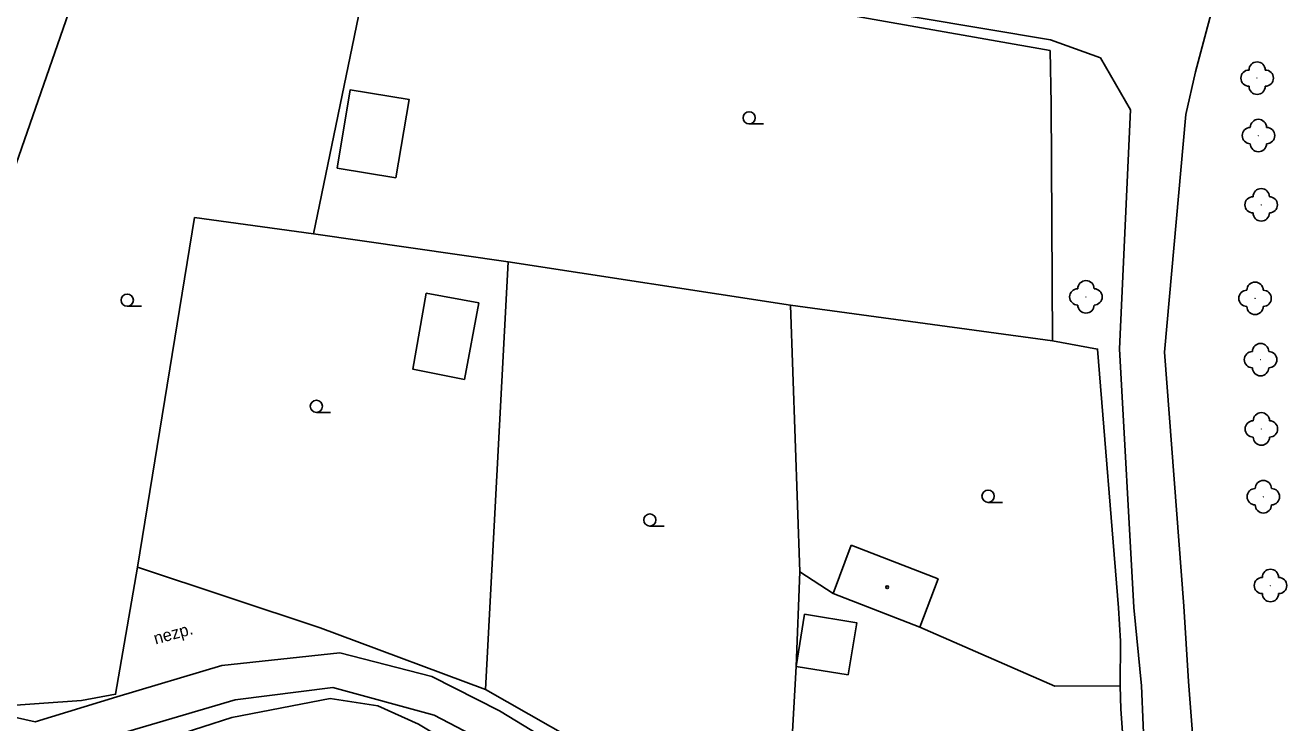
# Model space of a CAD drawing. Extents: x -794191 to -788944, y -1117087 to -1105044.
# Drawn here: x -792710.6 to -792633.1, y -1110335 to -1110292.1 of the extents above; entities that cross this region are included whole.
import ezdxf

# ---------------------------------------------------------------- set-up
doc = ezdxf.new("R2010")
doc.units = 0
for name, color, linetype in [('Hranice - ploty_ zdi', 7, 'Continuous'), ('Komunikace', 7, 'Continuous'), ('Pomocné popisy', 7, 'Continuous'), ('Stavební objekty', 7, 'Continuous'), ('Zeleň', 7, 'Continuous'), ('Značky druhů budov', 7, 'Continuous'), ('Značky druhů pozemků', 7, 'Continuous')]:
    doc.layers.add(name, color=color, linetype=linetype)

msp = doc.modelspace()

# ---------------------------------------------------------------- linework, layer by layer
at = {"layer": 'Hranice - ploty_ zdi'}
for p, q in [((-792720.85, -1110328.38), (-792705.51, -1110284.18)), ((-792689.22, -1110286.9), (-792692.93, -1110304.91)), ((-792647.67, -1110293.65), (-792671.74, -1110289.38)), ((-792647.62, -1110296.91), (-792647.67, -1110293.65)), ((-792647.54, -1110311.49), (-792647.62, -1110296.91)), ((-792703.76, -1110325.42), (-792700.25, -1110303.9)), ((-792682.36, -1110332.93), (-792680.98, -1110306.63)), ((-792703.76, -1110325.42), (-792692.52, -1110329.14)), ((-792661, -1110327.03), (-792663.06, -1110325.7)), ((-792643.35, -1110329.96), (-792643.48, -1110327.92)), ((-792692.52, -1110329.14), (-792691.48, -1110329.54)), ((-792647.4, -1110332.72), (-792655.68, -1110329.11)), ((-792643.37, -1110332.71), (-792643.35, -1110329.96)), ((-792643.37, -1110332.71), (-792647.4, -1110332.72)), ((-792643.33, -1110334.15), (-792643.37, -1110332.71)), ((-792707.19, -1110333.61), (-792713.25, -1110334.04))]:
    msp.add_line(p, q, dxfattribs=at)
for points in [[(-792663.63, -1110309.31), (-792680.98, -1110306.63), (-792692.93, -1110304.91), (-792700.25, -1110303.9)], [(-792663.96, -1110343.5), (-792663.29, -1110331.51), (-792663.06, -1110325.7), (-792663.63, -1110309.31)], [(-792643.48, -1110327.92), (-792644.76, -1110312), (-792647.54, -1110311.49), (-792663.63, -1110309.31)], [(-792707.19, -1110333.61), (-792705.1, -1110333.22), (-792703.76, -1110325.42)], [(-792691.48, -1110329.54), (-792682.36, -1110332.93), (-792674.38, -1110337.48)], [(-792684.17, -1110336.45), (-792686.48, -1110335.07), (-792688.98, -1110333.94), (-792691.91, -1110333.48), (-792697.95, -1110334.66), (-792703.29, -1110336.37), (-792705.67, -1110338.43), (-792707.29, -1110340.38)], [(-792643.18, -1110338.62), (-792643.22, -1110335.84), (-792643.33, -1110334.15)]]:
    msp.add_lwpolyline(points, dxfattribs=at)
at = {"layer": 'Komunikace'}
for points in [[(-792639.47, -1110327.81), (-792640.65, -1110312.19), (-792639.35, -1110297.58), (-792638.75, -1110294.96), (-792634.23, -1110277.95)], [(-792730.06, -1110278.95), (-792714.48, -1110281.76), (-792701.45, -1110283.95), (-792647.65, -1110292.98), (-792644.59, -1110294.1), (-792642.74, -1110297.28), (-792643.42, -1110311.99), (-792642.53, -1110327.9), (-792642.07, -1110332.71)], [(-792737.58, -1110314.92), (-792721.89, -1110329.36), (-792716.31, -1110333.5), (-792710.03, -1110334.92), (-792705.01, -1110333.39), (-792698.56, -1110331.46), (-792691.31, -1110330.68), (-792685.66, -1110332.14), (-792681.5, -1110334.24), (-792652.54, -1110351.89), (-792647.34, -1110352.4), (-792643.67, -1110349.93), (-792641.55, -1110344.81), (-792642.07, -1110332.71)], [(-792639.47, -1110327.81), (-792639.17, -1110332.45), (-792638.21, -1110344.96), (-792642.57, -1110353.5), (-792647.39, -1110355.33), (-792653.57, -1110353.82), (-792682.78, -1110335.95), (-792685.53, -1110334.51), (-792691.75, -1110332.81), (-792697.75, -1110333.57), (-792710.32, -1110337.27), (-792717.35, -1110335.3), (-792723.22, -1110330.95), (-792739.08, -1110316.44)]]:
    msp.add_lwpolyline(points, dxfattribs=at)
at = {"layer": 'Stavební objekty'}
for points in [[(-792691.48, -1110300.88), (-792687.88, -1110301.46), (-792687.05, -1110296.66), (-792690.69, -1110296.06)], [(-792683.65, -1110313.87), (-792686.83, -1110313.24), (-792686.01, -1110308.57), (-792682.78, -1110309.16)], [(-792663.29, -1110331.51), (-792662.76, -1110328.31), (-792659.56, -1110328.83), (-792660.09, -1110332.03)]]:
    msp.add_lwpolyline(points, close=True, dxfattribs=at)
for points in [[(-792659.9, -1110324.05), (-792661, -1110327.03), (-792655.68, -1110329.11)], [(-792659.9, -1110324.05), (-792654.56, -1110326.13), (-792655.68, -1110329.11)]]:
    msp.add_lwpolyline(points, dxfattribs=at)
at = {"layer": 'Zeleň'}
for centre in [(-792634.96, -1110295.34), (-792634.88, -1110298.87), (-792634.71, -1110303.13), (-792645.48, -1110308.79), (-792635.09, -1110308.88), (-792634.75, -1110312.65), (-792634.7, -1110316.91), (-792634.58, -1110321.08), (-792634.14, -1110326.54)]:
    msp.add_circle(centre, 0.0005, dxfattribs=at)
for centre, start, end in [((-792635.46, -1110295.34), 89.99999, 269.99999), ((-792634.96, -1110294.84), 0, 179.99999), ((-792634.46, -1110295.34), 270, 89.99999), ((-792634.96, -1110295.84), 179.99999, 359.99999), ((-792634.88, -1110298.37), 0, 179.99999), ((-792635.38, -1110298.87), 89.99999, 269.99999), ((-792634.38, -1110298.87), 270, 89.99999), ((-792634.88, -1110299.37), 179.99999, 359.99999), ((-792635.21, -1110303.13), 89.99999, 269.99999), ((-792634.71, -1110302.63), 0, 179.99999), ((-792634.21, -1110303.13), 270, 89.99999), ((-792634.71, -1110303.63), 179.99999, 359.99999), ((-792645.48, -1110308.29), 0, 179.99999), ((-792635.09, -1110308.38), 0, 179.99999), ((-792645.98, -1110308.79), 89.99999, 269.99999), ((-792644.98, -1110308.79), 270, 89.99999), ((-792635.59, -1110308.88), 89.99999, 269.99999), ((-792634.59, -1110308.88), 270, 89.99999), ((-792645.48, -1110309.29), 179.99999, 359.99999), ((-792635.09, -1110309.38), 179.99999, 359.99999), ((-792634.75, -1110312.15), 0, 179.99999), ((-792635.25, -1110312.65), 89.99999, 269.99999), ((-792634.25, -1110312.65), 270, 89.99999), ((-792634.75, -1110313.15), 179.99999, 359.99999), ((-792635.2, -1110316.91), 89.99999, 269.99999), ((-792634.7, -1110316.41), 0, 179.99999), ((-792634.2, -1110316.91), 270, 89.99999), ((-792634.7, -1110317.41), 179.99999, 359.99999), ((-792634.58, -1110320.58), 0, 179.99999), ((-792635.08, -1110321.08), 89.99999, 269.99999), ((-792634.08, -1110321.08), 270, 89.99999), ((-792634.58, -1110321.58), 179.99999, 359.99999), ((-792634.14, -1110326.04), 0, 179.99999), ((-792634.64, -1110326.54), 89.99999, 269.99999), ((-792633.64, -1110326.54), 270, 89.99999), ((-792634.14, -1110327.04), 179.99999, 359.99999)]:
    msp.add_arc(centre, 0.5, start, end, dxfattribs=at)
at = {"layer": 'Značky druhů budov'}
msp.add_circle((-792657.69, -1110326.64), 0.0875, dxfattribs=at)
at = {"layer": 'Značky druhů pozemků'}
for p, q in [((-792666.17, -1110298.155), (-792665.295, -1110298.155)), ((-792704.38, -1110309.365), (-792703.505, -1110309.365)), ((-792692.76, -1110315.895), (-792691.885, -1110315.895)), ((-792651.49, -1110321.425), (-792650.615, -1110321.425)), ((-792672.27, -1110322.885), (-792671.395, -1110322.885))]:
    msp.add_line(p, q, dxfattribs=at)
for centre in [(-792666.17, -1110297.78), (-792704.38, -1110308.99), (-792692.76, -1110315.52), (-792651.49, -1110321.05), (-792672.27, -1110322.51)]:
    msp.add_circle(centre, 0.375, dxfattribs=at)

# ---------------------------------------------------------------- texts
at = {"layer": 'Pomocné popisy'}
msp.add_text('nezp.', height=0.75, rotation=15.52411, dxfattribs=at).set_placement((-792702.641, -1110330.169))

doc.saveas('drawing.dxf')
